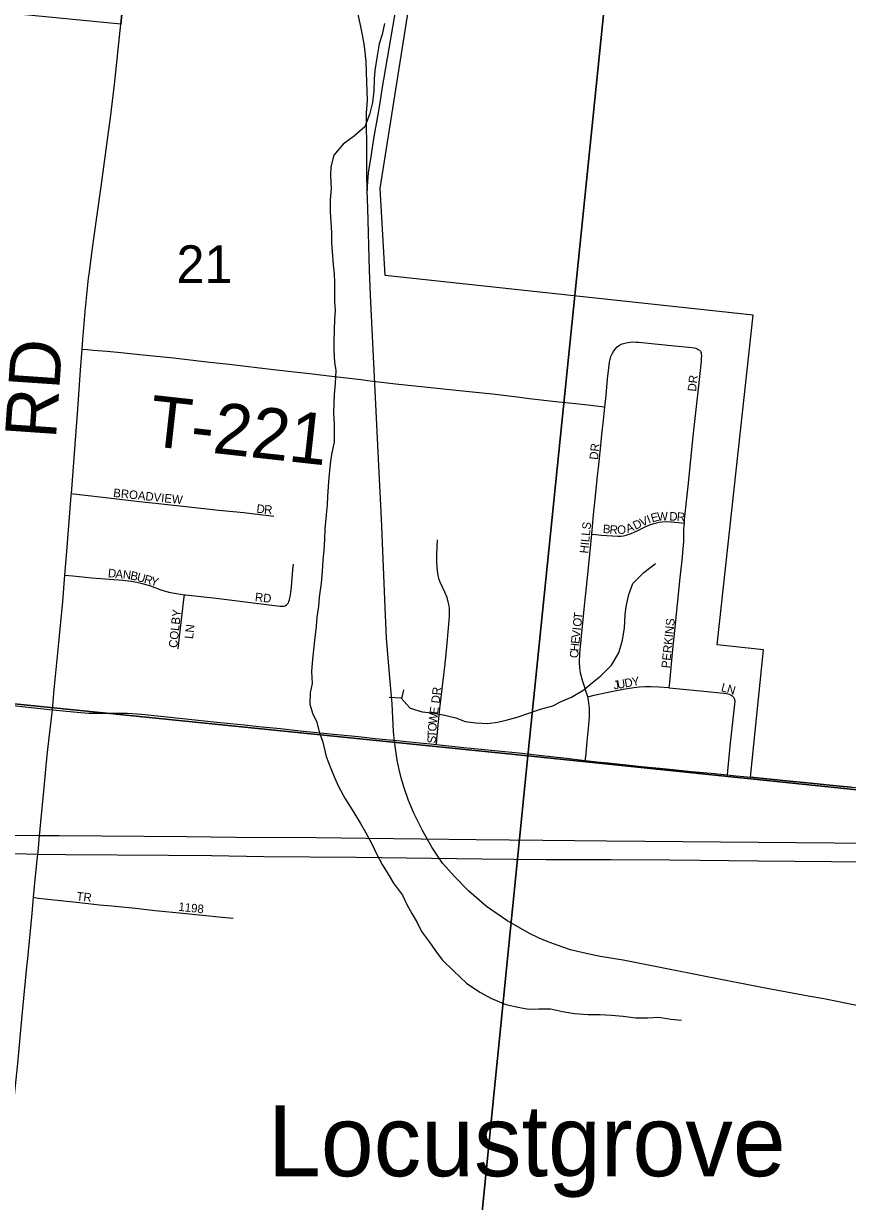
# Model space of a CAD drawing. Extents: x 1410790 to 1770854, y 566777 to 831614.
# Drawn here: x 1611171 to 1616005, y 688861 to 695774 of the extents above; entities that cross this region are included whole.
import ezdxf

# ---------------------------------------------------------------- set-up
doc = ezdxf.new("R2010")
doc.units = 0
for name, color, linetype in [('GM_X_Corporation', 7, 'Continuous'), ('GM_X_Interstate_Route', 7, 'Continuous'), ('GM_X_Minor_River', 7, 'Continuous'), ('GM_X_Rail_Line', 7, 'Continuous'), ('GM_X_Section', 7, 'Continuous'), ('GM_X_Section_Text', 7, 'Continuous'), ('GM_X_Township_Road', 7, 'Continuous'), ('GM_X_Township_Road_Text', 7, 'Continuous'), ('GM_X_Township_Subdivision', 7, 'Continuous'), ('GM_X_Township_Subdivision_Text', 7, 'Continuous'), ('GM_X_Unincorporated_Text', 7, 'Continuous')]:
    doc.layers.add(name, color=color, linetype=linetype)

msp = doc.modelspace()

# ---------------------------------------------------------------- linework, layer by layer
at = {"layer": 'GM_X_Corporation'}
for points in [[(1616029.4, 691291.7), (1615958.6, 691298), (1615808, 691313.5), (1615666.7, 691328), (1615436.9, 691350.8), (1615511.6, 692097.5), (1615239.7, 692128.7), (1615452.1, 694062.3), (1613291.7, 694296.4), (1613263.8, 694806.5), (1613694.3, 697538.3)], [(1611758.5, 695947.3), (1611742, 695771.4), (1610192.7, 695923.9)]]:
    msp.add_lwpolyline(points, dxfattribs=at)
at = {"layer": 'GM_X_Interstate_Route'}
for points in [[(1611064.6, 691010.9), (1611265, 691009.1), (1611379.3, 691008.1), (1612126.2, 691002.6), (1612415.2, 690999.9), (1612886.9, 690996.2), (1613181.4, 690992.5), (1613825.5, 690986.1), (1614217.3, 690980.6), (1614593.5, 690977.8), (1615926.7, 690965.9), (1616417.6, 690962.2)], [(1610875.4, 690906), (1611187, 690901.2), (1611254.4, 690900.1), (1611416.6, 690897.6), (1612022, 690892.9), (1612273.5, 690890.8), (1612580.9, 690886.1), (1613122, 690880.7), (1613859.9, 690872.2), (1614237, 690868.4), (1614616.8, 690868.6), (1614963.4, 690866.5), (1615483.4, 690860.1), (1616124, 690854.9), (1616535.2, 690848.4)]]:
    msp.add_lwpolyline(points, dxfattribs=at)
at = {"layer": 'GM_X_Minor_River'}
for points in [[(1613288.5, 695775.3), (1613274.1, 695709.4), (1613257.7, 695655.4), (1613245.2, 695585.5), (1613232.5, 695499.5), (1613228.2, 695449.5), (1613225.7, 695379.4), (1613217.2, 695311.4), (1613200.7, 695239.5), (1613172.1, 695167.6), (1613111.8, 695116), (1613045.5, 695066.4), (1612991.1, 695000.8), (1612972.7, 694932.8), (1612972.3, 694882.8), (1612975.7, 694806.7), (1612969.2, 694740.7), (1612968.7, 694668.6), (1612974.2, 694610.5), (1612977.7, 694546.4), (1612977.3, 694486.4), (1612980.9, 694436.3), (1612986.3, 694358.2), (1612993.9, 694306.1), (1612995.5, 694254), (1612994.7, 694141.9), (1612998.3, 694089.9), (1612995.9, 694037.8), (1612993.4, 693973.8), (1612990.9, 693905.7), (1612990.5, 693855.7), (1612996, 693787.6), (1613003.6, 693737.5), (1612999.1, 693661.4)], [(1612999.1, 693661.4), (1612992.6, 693597.4), (1612990.2, 693547.4), (1612989.8, 693489.4), (1612993.3, 693423.3), (1612992.5, 693319.2), (1612978, 693245.2), (1612969.6, 693189.2), (1612961, 693107.2), (1612958.6, 693057.2), (1612954.2, 692999.2), (1612951.8, 692949.1), (1612945.4, 692891.1), (1612938.8, 692807.1), (1612936.3, 692747.1), (1612931.8, 692683), (1612927.4, 692625), (1612922.9, 692559), (1612916.4, 692489), (1612905.8, 692407), (1612901.4, 692354.9), (1612891, 692291), (1612886.5, 692234.9), (1612880.1, 692170.9), (1612871.5, 692098.9), (1612865.1, 692042.9), (1612860.6, 691970.9), (1612864.1, 691900.8), (1612851.7, 691846.8), (1612851.2, 691778.8), (1612866.7, 691726.6), (1612892.3, 691674.4), (1612905.9, 691616.2), (1612927.4, 691556), (1612946.7, 691471.8), (1612974.2, 691401.5), (1612995.8, 691349.3), (1613019.3, 691297.1), (1613054.8, 691228.8), (1613108.1, 691144.3), (1613147.5, 691080), (1613177.1, 691027.7), (1613216.5, 690955.3), (1613240.1, 690905.1), (1613275.6, 690838.8), (1613309.1, 690782.5), (1613340.6, 690728.2), (1613394, 690657.8), (1613419.6, 690603.5), (1613449.2, 690551.2), (1613480.7, 690499), (1613506.3, 690444.7), (1613551.8, 690382.3), (1613587.3, 690332), (1613626.9, 690279.7), (1613694.3, 690213.1), (1613769.7, 690142.5), (1613847.2, 690089.9), (1613916.8, 690051.3), (1614000.4, 690016.7), (1614072.2, 690000.2), (1614134.1, 689989.7), (1614194, 689991.2), (1614261.9, 689990.8), (1614333.7, 689976.2), (1614403.5, 689963.7), (1614483.4, 689959.1), (1614553.3, 689958.6), (1614621.1, 689954.1), (1614689, 689947.6), (1614762.9, 689939), (1614832.8, 689938.5), (1614898.7, 689942), (1614968.5, 689931.5), (1615030.4, 689925)], [(1613314.9, 691821.4), (1613384.7, 691816.9), (1613438.2, 691756.4), (1613510, 691733.9), (1613565.8, 691729.5), (1613631.7, 691717), (1613707.4, 691698.4), (1613761.2, 691678), (1613825.1, 691669.5), (1613895, 691667), (1613950.9, 691674.6), (1614002.9, 691686.2), (1614067, 691703.8), (1614203.2, 691750.8), (1614275.2, 691770.3), (1614325.3, 691796), (1614385.5, 691821.5), (1614457.7, 691863), (1614507.9, 691906.7), (1614558.2, 691946.4), (1614620.5, 692008), (1614663, 692081.8), (1614685.6, 692155.7), (1614696.1, 692227.7), (1614700.7, 692303.7), (1614707, 692353.7), (1614721.5, 692423.6), (1614746, 692487.5), (1614810.4, 692553.1), (1614878.7, 692604.7)], [(1613390, 691810.9), (1613401.1, 691862.8)]]:
    msp.add_lwpolyline(points, dxfattribs=at)
at = {"layer": 'GM_X_Rail_Line'}
for points in [[(1613185.9, 694794.7), (1613193.9, 694898.9), (1613211.4, 695006.6), (1613226.7, 695100.5), (1613249.7, 695229), (1613262.4, 695309.3), (1613274.7, 695389.3), (1613523.1, 696835.8)], [(1612565.6, 696641.4), (1612681.5, 696540.2), (1612713.6, 696513.6), (1612757.6, 696470.3), (1612868.1, 696345.9), (1613000.4, 696142.9), (1613056.3, 696038), (1613074.2, 695994.1), (1613108.5, 695901.8), (1613129.3, 695836.9), (1613147.9, 695757.8), (1613158.1, 695708.3), (1613168.5, 695641.8), (1613178, 695552), (1613183.6, 695429.9), (1613187.5, 695324.3), (1613181.6, 695247.8), (1613181.4, 695179.2), (1613181.9, 695066.5), (1613183.3, 694901.6), (1613182.6, 694858.9), (1613185.9, 694794.7)], [(1616069.5, 690008.9), (1615866.3, 690049.6), (1615773.5, 690066.4), (1615502.5, 690116.3), (1615161.3, 690182.2), (1614688.8, 690276.1), (1614554.4, 690299), (1614454.2, 690320.5), (1614379.1, 690338.5), (1614306.7, 690362.8), (1614242.6, 690387.2), (1614196, 690406.6), (1614139.4, 690433.8), (1614006.1, 690510.5), (1613887.5, 690591.7), (1613783.9, 690681.4), (1613700.7, 690766.7), (1613628.3, 690846.3), (1613565.2, 690940.6), (1613511.5, 691037.3), (1613459.9, 691139.8), (1613429, 691214), (1613401.8, 691294.3), (1613386.8, 691347), (1613374.9, 691396.8), (1613363.5, 691451.6), (1613346.3, 691561.3), (1613341.4, 691618.3), (1613332.6, 691781.7), (1613321.4, 691912.2), (1613300.3, 692165), (1613290.3, 692394.8), (1613270.6, 692868.3), (1613257, 693140), (1613206.4, 694180.2), (1613200.5, 694326.5), (1613190.9, 694691), (1613185.9, 694794.7)]]:
    msp.add_lwpolyline(points, dxfattribs=at)
at = {"layer": 'GM_X_Section'}
for points in [[(1609051.7, 697468.6), (1614682.3, 696901), (1614129.7, 691476), (1608507.1, 692045.6)], [(1614682.3, 696901), (1619668.6, 696337.8), (1619110.2, 690962.2), (1614129.7, 691476)], [(1608507.1, 692045.6), (1614129.7, 691476), (1613594.1, 686126.8), (1607997.9, 686724.1)], [(1614129.7, 691476), (1619110.2, 690962.2), (1618533.3, 685643), (1613594.1, 686126.8)]]:
    msp.add_lwpolyline(points, close=True, dxfattribs=at)
at = {"layer": 'GM_X_Township_Road'}
for points in [[(1611668.9, 695136.7), (1611680.2, 695221.5), (1611704.2, 695417.3), (1611742, 695771.4), (1611753, 695889.3)], [(1611556.7, 694315.1), (1611572.9, 694442.3), (1611600.5, 694637.1), (1611628.1, 694832.4), (1611668.9, 695136.7)], [(1611513.7, 693862.9), (1611518.1, 693920.1), (1611531.3, 694084), (1611552.1, 694279.3), (1611556.7, 694315.1)], [(1611451.3, 693015.4), (1611488.1, 693511), (1611504.3, 693740.1), (1611513.7, 693862.9)], [(1611513.7, 693862.9), (1611546.6, 693860.4), (1611579.1, 693857.8), (1611660.3, 693850.9), (1611741.7, 693842.9), (1611872, 693829.5), (1612051.3, 693811.3), (1612263.2, 693787.7), (1612377.3, 693775.2), (1612637.2, 693744), (1612848.9, 693720.5), (1612995.4, 693703.5), (1613152.2, 693684.2), (1613189.2, 693679.7)], [(1613189.2, 693679.7), (1613221.5, 693675.7), (1613352.7, 693660.5), (1613596.5, 693634.5), (1613709.5, 693622), (1613803.8, 693612.7), (1613921.5, 693600.2), (1614083, 693580.9), (1614137.2, 693574.1), (1614293.5, 693555.4), (1614391.3, 693546), (1614463.2, 693538.2), (1614562.7, 693525.7), (1614581.5, 693523.2)], [(1611413.7, 692537.4), (1611425.4, 692676.5), (1611450.4, 693003.7), (1611451.3, 693015.4)], [(1611340.4, 691746.8), (1611348.5, 691843.2), (1611356.1, 691925), (1611376.4, 692120.9), (1611400.7, 692382.2), (1611413.7, 692537.4)], [(1608505, 692082.6), (1608524, 692080.9), (1608581.5, 692075.3), (1608974.7, 692037.9), (1609334.8, 692002.2), (1609448.9, 691989.3), (1609513.4, 691979.1), (1609577.1, 691965.2), (1609736.4, 691923.9), (1609801.1, 691909.6), (1609850.1, 691901.4), (1609932.1, 691891.3), (1610308.6, 691853.2), (1610603.3, 691823.8), (1610848.6, 691798.5), (1611110.4, 691771.1), (1611340.4, 691746.8)], [(1611266.6, 691025.3), (1611272.8, 691089.7), (1611289.5, 691269.2), (1611309.5, 691481.1), (1611324.8, 691614.4), (1611340.4, 691746.8)], [(1611340.4, 691746.8), (1611485.9, 691732.6), (1611551.6, 691727.5), (1611601, 691726.3), (1611716.1, 691727.7), (1611781.4, 691726.6), (1611863, 691720.3), (1611993.5, 691706.6), (1612140.5, 691690.9), (1612303.8, 691674.5), (1612385.3, 691666.1), (1612466.9, 691657.7), (1612548.4, 691649), (1612679, 691635.9), (1612793.2, 691623.7), (1612989.3, 691604.2), (1613135.9, 691589.9), (1613233.1, 691579), (1613380.1, 691564.1), (1613494.1, 691552.8), (1613559, 691545.9), (1613592.7, 691542.4)], [(1613592.7, 691542.4), (1613754.3, 691525.7), (1613835.8, 691517.7), (1613933.3, 691508.2), (1614096.1, 691491.8), (1614193.5, 691480.1), (1614356.3, 691461.7), (1614466.8, 691449.3)], [(1614466.8, 691449.3), (1614535.6, 691441.6), (1614600.9, 691435), (1614796.7, 691414.5), (1614943.3, 691399.3), (1615090.1, 691385), (1615204.4, 691373.6), (1615298.2, 691364)], [(1615298.2, 691364), (1615351.2, 691358.6), (1615397.1, 691354.4), (1615436.9, 691350.8), (1615666.7, 691328), (1615808, 691313.5), (1615958.6, 691298), (1616029.4, 691291.7), (1616120.9, 691284.5), (1616240.5, 691272.2), (1616300.4, 691265.5), (1616366.1, 691258.1), (1616378.5, 691256.9), (1616477.6, 691247.6), (1616550.3, 691241.8), (1616565.5, 691241.1), (1616597.4, 691240.7)], [(1611252.7, 690883), (1611254.4, 690900.1), (1611255.4, 690910.2), (1611265, 691009.1), (1611266.6, 691025.3)], [(1611229, 690645.9), (1611237.6, 690730.8), (1611252.7, 690883)], [(1611193.3, 690267.3), (1611220.4, 690551.3), (1611229, 690645.9)], [(1610972.2, 687996.5), (1610977.5, 688055.4), (1610995.4, 688234.8), (1611018.6, 688479.6), (1611038.6, 688691.8), (1611053.9, 688838.4), (1611066.6, 688969), (1611097.2, 689295.4), (1611136.3, 689670.3), (1611161.4, 689931.5), (1611176.3, 690094.7), (1611192.4, 690257.7), (1611193.3, 690267.3)]]:
    msp.add_lwpolyline(points, dxfattribs=at)
at = {"layer": 'GM_X_Township_Subdivision'}
for points in [[(1614581.5, 693523.2), (1614588.9, 693590.8), (1614597.6, 693688.6), (1614603.8, 693754), (1614608.2, 693787.1), (1614612.2, 693803.3), (1614617.3, 693819.3), (1614623.9, 693834.9), (1614632.2, 693849.6), (1614642.1, 693863.5), (1614653.8, 693875.9), (1614667.5, 693886.4), (1614683, 693894.1), (1614699.1, 693899.3), (1614715.5, 693902.9), (1614732.1, 693904.9), (1614748.9, 693905.5), (1614765.6, 693904.7), (1614778.8, 693903.8), (1614797.9, 693901.9), (1614989.8, 693882.6), (1615073.2, 693874.7), (1615106.4, 693870.3), (1615114.6, 693868.2), (1615122.2, 693865.5), (1615129.4, 693861.6), (1615136.3, 693856.9), (1615142.1, 693851.3), (1615145.2, 693846.5), (1615146.9, 693842.5)], [(1615047.9, 692842.4), (1615049.4, 692863.6), (1615072.4, 693076.3), (1615099.7, 693353), (1615130.1, 693629.5), (1615147.8, 693792.2), (1615148.8, 693808.4), (1615149.9, 693825.1), (1615149.2, 693833.8), (1615148.2, 693838.3), (1615146.9, 693842.5)], [(1614504.2, 692777.2), (1614515.2, 692891), (1614528.2, 693020.7), (1614538.3, 693118.8), (1614543.5, 693167.5), (1614557.3, 693297.6), (1614564.1, 693362.8), (1614571.1, 693428), (1614581.5, 693523.2)], [(1611451.3, 693015.4), (1611465.1, 693013.8), (1611703.1, 692986.2), (1611832.6, 692970.8), (1611962.1, 692956.8), (1612123.6, 692939.3), (1612317.2, 692917.9), (1612462.5, 692904.2), (1612510.4, 692898), (1612606.9, 692886.6), (1612639.4, 692883.7)], [(1614504.2, 692777.2), (1614529.4, 692774.9), (1614561.5, 692772), (1614658.3, 692764.6), (1614674.5, 692764.8), (1614690.4, 692766.8), (1614706.2, 692770.5), (1614736.6, 692781.4), (1614766.1, 692794.7), (1614809.5, 692816.5), (1614839, 692829.7), (1614869.5, 692840.4), (1614901, 692847.5), (1614917, 692849.5), (1614949.3, 692850.7), (1615013.8, 692846), (1615047.9, 692842.4)], [(1614482.4, 691822.3), (1614451.3, 691912.5), (1614439.4, 691960.7), (1614434.6, 691993.5), (1614432.4, 692027), (1614434, 692076.4), (1614442.1, 692158), (1614462.9, 692356.1), (1614474.6, 692467.1), (1614485, 692579.6), (1614504.2, 692777.2)], [(1614958.5, 691876.3), (1614960.1, 691890.4), (1614964.2, 691929), (1614979.1, 692081.3), (1614992.3, 692211.3), (1615024.1, 692521.2), (1615036.6, 692643), (1615039.1, 692668.9), (1615045.7, 692733.4), (1615044.7, 692806.3), (1615047.9, 692842.4)], [(1613592.7, 691542.4), (1613595.6, 691573.4), (1613603, 691655.6), (1613614, 691754.2), (1613631.1, 691902), (1613643.6, 692017), (1613653.3, 692115.6), (1613664.4, 692224.9), (1613670.7, 692295.6), (1613669.4, 692340.4), (1613667.6, 692356.9), (1613664.6, 692373.2), (1613655.5, 692405.1), (1613643.3, 692436), (1613614.6, 692496.1), (1613608.5, 692511.5), (1613604.4, 692527.6), (1613599, 692560.4), (1613595.4, 692610.2), (1613595.8, 692660.1), (1613599.1, 692743.2)], [(1612714.3, 692362), (1612719.6, 692367.6), (1612724.5, 692374.9), (1612727.7, 692381.9), (1612731, 692392.8), (1612733.6, 692404.2), (1612736.3, 692420.1), (1612742.7, 692468.6), (1612751.4, 692567), (1612754.4, 692600.3)], [(1611413.7, 692537.4), (1611459.6, 692532.6), (1611571.9, 692521.1), (1611752.7, 692507.3), (1611802, 692501.5), (1611834.7, 692495.8), (1611867, 692488.1), (1611914.5, 692473.3), (1611976.6, 692451.1), (1612023.5, 692437.6), (1612055.3, 692430.5), (1612114.9, 692421.6)], [(1612078.1, 692103.9), (1612080.3, 692123.2), (1612111.5, 692393.3), (1612114.9, 692421.6)], [(1612114.9, 692421.6), (1612120.1, 692420.8), (1612300.2, 692400.9), (1612659.4, 692356.3), (1612675.5, 692354.6), (1612691.4, 692354.1), (1612698.5, 692354.9), (1612706.4, 692357.2), (1612714.3, 692362)], [(1614689.6, 691867.1), (1614752, 691877.3), (1614784.3, 691881.4), (1614817.1, 691883), (1614851.5, 691883.5), (1614898.9, 691881.9), (1614955.1, 691876.7), (1614958.5, 691876.3)], [(1614466.8, 691449.3), (1614468.9, 691470.2), (1614477.7, 691559.8), (1614487.1, 691658.7), (1614491.3, 691706.1), (1614492.1, 691738.7), (1614491.3, 691756.1), (1614488.1, 691786.8), (1614482.4, 691822.3)], [(1614482.4, 691822.3), (1614518.9, 691832.7), (1614590.7, 691848.8), (1614688, 691866.9), (1614689.6, 691867.1)], [(1614958.5, 691876.3), (1614999.4, 691871.5), (1615161.3, 691855.2), (1615278.3, 691843.4), (1615294.8, 691841.4), (1615311.7, 691837.7), (1615320.5, 691834.1), (1615328.3, 691829.1), (1615333.9, 691823.5), (1615336.9, 691819.5), (1615339.5, 691815.1), (1615342, 691807.5), (1615343.1, 691797.9), (1615342, 691780.1), (1615316.4, 691551.5), (1615300.5, 691387.9), (1615298.2, 691364)], [(1611229, 690645.9), (1611256.8, 690641.8), (1611293.7, 690637.7), (1611369.2, 690629.5), (1611464.2, 690619.7), (1611549.5, 690610.4), (1611615.9, 690602.5), (1611688.8, 690595.1), (1611827.1, 690581.7), (1611941.9, 690569.2), (1612106, 690553.1), (1612220.9, 690541.4), (1612335.6, 690528.8), (1612401.3, 690522.7)]]:
    msp.add_lwpolyline(points, dxfattribs=at)

# ---------------------------------------------------------------- texts
at = {"layer": 'GM_X_Section_Text'}
msp.add_text('21', height=221, rotation=0.00001, dxfattribs=at).set_placement((1612067.7, 694251.5))
at = {"layer": 'GM_X_Township_Road_Text'}
for s, rotation, p in [('RD', 86.08575, (1611360.2, 693332.7)), ('T-221', 353.68066, (1611897.6, 693296.4))]:
    msp.add_text(s, height=300, rotation=rotation, dxfattribs=at).set_placement(p)
at = {"layer": 'GM_X_Township_Subdivision_Text'}
for s, rotation, p in [('DR', 83.98261, (1615116.3, 693612.5)), ('DR', 83.98261, (1614539.9, 693212.1)), ('BROADVIEW', 354.02632, (1611695.1, 692996.1)), ('D', 353.54999, (1612535.3, 692903.7)), ('R', 355.10746, (1612580.4, 692898.6)), ('HILLS', 84.1768, (1614482.7, 692662.1)), ('D', 26.02842, (1614760.6, 692801.7)), ('V', 23.90591, (1614799.7, 692820.8)), ('I', 21.47679, (1614839.4, 692838.4)), ('E', 15.00356, (1614858.5, 692846)), ('W', 3.53333, (1614889.9, 692854.7)), ('D', 357.35477, (1614958.7, 692857.9)), ('R', 355.81922, (1615002.3, 692855.9)), ('B', 354.69783, (1614567.8, 692784.9)), ('R', 354.71449, (1614607.3, 692781.3)), ('O', 3.65404, (1614655.2, 692777.5)), ('A', 21.22297, (1614715.4, 692783.9)), ('D', 354.53947, (1611663.8, 692525.4)), ('A', 354.53947, (1611707.6, 692521.2)), ('N', 354.01102, (1611751.3, 692517)), ('B', 347.67797, (1611793.6, 692512.6)), ('U', 344.0441, (1611831.4, 692504.4)), ('R', 343.85443, (1611873.7, 692492.3)), ('Y', 343.86732, (1611911.8, 692481.3)), ('RD', 353.9889, (1612526.3, 692384.5)), ('COLBY', 83.93096, (1612071.6, 692107.8)), ('T', 83.79015, (1614447.3, 692275.9)), ('LN', 83.99458, (1612165, 692160.4)), ('I', 83.7852, (1614440.1, 692210.2)), ('O', 83.75876, (1614442.5, 692232.1)), ('PERKINS', 84.19395, (1614962.3, 691988.8)), ('E', 83.78651, (1614431.5, 692131.5)), ('V', 83.75876, (1614435.3, 692166.5)), ('C', 87.5463, (1614425.5, 692049)), ('H', 84.28613, (1614427.1, 692087.8)), ('J', 10.21688, (1614635.6, 691865.2)), ('U', 10.22804, (1614657.2, 691869.1)), ('D', 10.22763, (1614700.6, 691876.9)), ('Y', 9.19645, (1614743.6, 691884.7)), ('L', 345.59927, (1615259.9, 691856.3)), ('N', 344.08163, (1615293.7, 691847.7)), ('DR', 83.99458, (1613611.6, 691782.1)), ('E', 82.87837, (1613601.9, 691718.3)), ('W', 83.2597, (1613595.2, 691661.6)), ('T', 87.54011, (1613591, 691583.5)), ('O', 86.39093, (1613592.5, 691618.4)), ('S', 87.54011, (1613589.5, 691548.3)), ('TR', 353.65781, (1611479.1, 690628.8)), ('1198', 353.88395, (1612077.5, 690567.3))]:
    msp.add_text(s, height=50, rotation=rotation, dxfattribs=at).set_placement(p)
at = {"layer": 'GM_X_Unincorporated_Text'}
msp.add_text('Locustgrove', height=417, rotation=0.00001, dxfattribs=at).set_placement((1612604.5, 689008.9))

doc.saveas('drawing.dxf')
